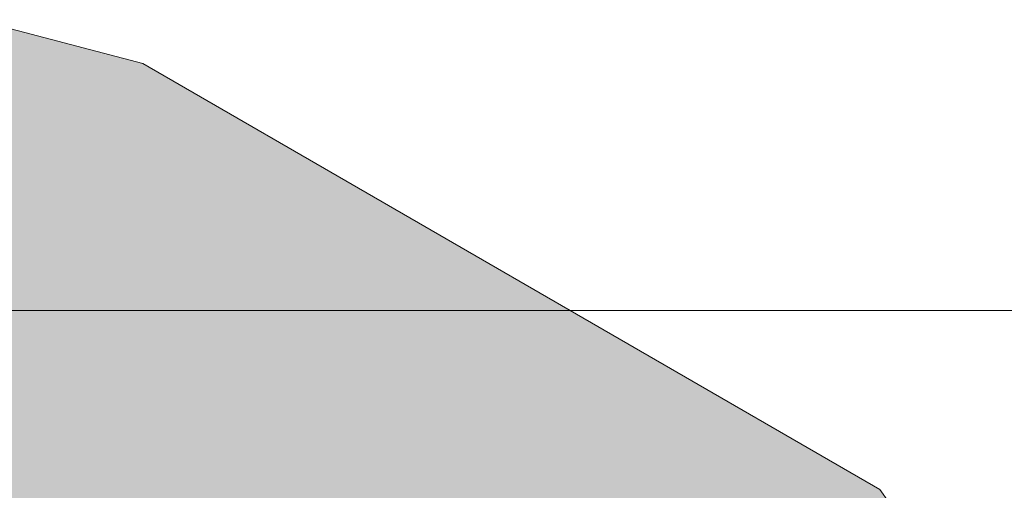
# Model space of a CAD drawing. Header units: millimetres. Extents: x 2 to 902, y -447 to 199.
# Tile 449 of 656: x 106.4299 to 106.6012, y 96.073 to 96.1547. Entities that reach past the tile are written whole.
import ezdxf

# ---------------------------------------------------------------- set-up
doc = ezdxf.new("R2010")
doc.units = ezdxf.units.MM
doc.header["$MEASUREMENT"] = 0
doc.layers.add('AF-Registro', color=9, linetype='Continuous', lineweight=18)
doc.layers.add('Cotas', color=1, linetype='Continuous', lineweight=0)

msp = doc.modelspace()

# ---------------------------------------------------------------- hatches: boundary and pattern name
at = {"layer": 'AF-Registro', "linetype": 'Continuous'}
msp.add_hatch(color=254, dxfattribs=at).paths.add_polyline_path([(106.42225, 96.15473), (106.38702, 96.14304), (106.3813, 96.13833), (106.40212, 96.12631), (106.3813, 96.13833), (106.3518, 96.11406), (106.32266, 96.07279), (106.43283, 95.95239), (106.43552, 95.95294), (106.44931, 95.95572), (106.45096, 95.97479), (106.44931, 95.95572), (106.51519, 95.96904), (106.4637, 95.99284), (106.45295, 95.99781), (106.45083, 95.99879), (106.45294, 95.99782), (106.4637, 95.99284), (106.47158, 96.01316), (106.47221, 96.01478), (106.47158, 96.01316), (106.4637, 95.99284), (106.48702, 96.02586), (106.48112, 96.03775), (106.47997, 96.04006), (106.50947, 96.06433), (106.51519, 96.06904), (106.51519, 96.06576), (106.51519, 96.04904), (106.53061, 96.06173), (106.53185, 96.06275), (106.53061, 96.06173), (106.51519, 96.04904), (106.54338, 96.05839), (106.54927, 96.07708), (106.54338, 96.05839), (106.56668, 96.0523), (106.55148, 96.07889), (106.56003, 96.06392), (106.56668, 96.0523), (106.51519, 95.96904), (106.59486, 96.04493), (106.57744, 96.0697), (106.59486, 96.04493), (106.59755, 96.04749), (106.5808, 96.07081), (106.59755, 96.04749), (106.58109, 96.07091), (106.57955, 96.07311), (106.55262, 96.07984), (106.57955, 96.07311), (106.55292, 96.08008), (106.55042, 96.08073), (106.57955, 96.07311), (106.45138, 96.14711)])

# ---------------------------------------------------------------- linework, layer by layer
at = {"layer": 'AF-Registro'}
for p, q in [((106.45138, 96.14711), (106.42225, 96.15473)), ((106.57955, 96.07311), (106.45138, 96.14711)), ((106.58109, 96.07091), (106.57955, 96.07311))]:
    msp.add_line(p, q, dxfattribs=at)
at = {"layer": 'Cotas'}
msp.add_lwpolyline([(106.28106, 96.10422), (107.91339, 96.10422)], dxfattribs=at)

doc.saveas('drawing.dxf')
